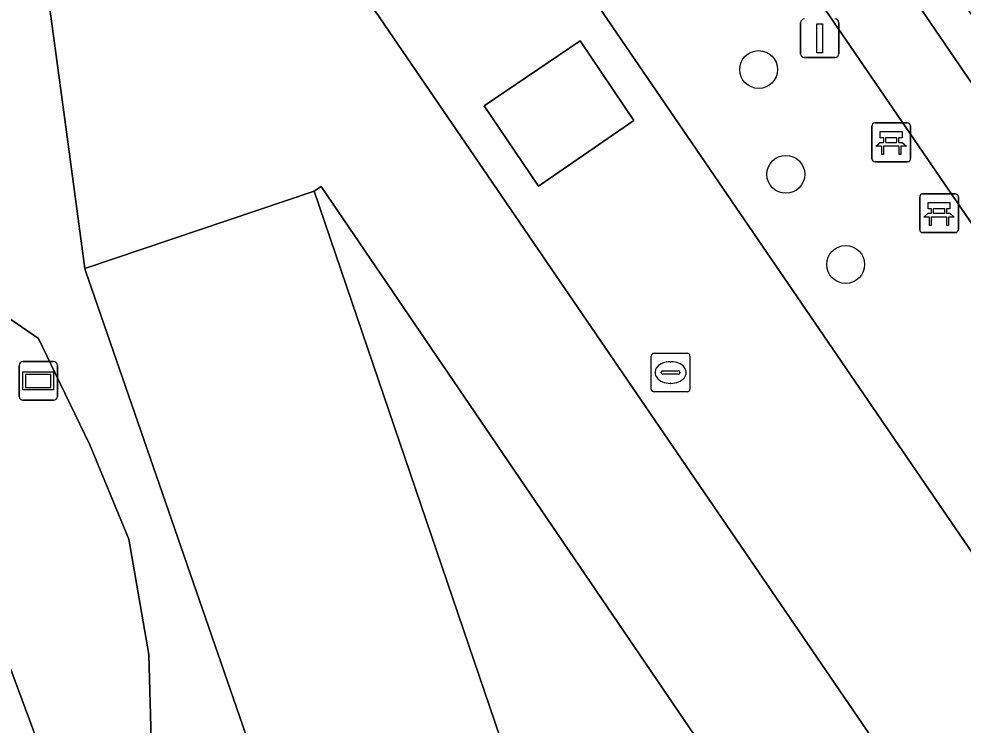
# Model space of a CAD drawing. Extents: x 155275 to 156265, y 382654 to 383635.
# Drawn here: x 156116.33 to 156140.74, y 383268.39 to 383286.63 of the extents above; entities that cross this region are included whole.
import ezdxf

# ---------------------------------------------------------------- set-up
doc = ezdxf.new("R2010")
doc.units = 0
for name, color, linetype in [('IMGEO_Bank', 7, 'Continuous'), ('IMGEO_Berm_groen', 7, 'Continuous'), ('IMGEO_Boom', 7, 'Continuous'), ('IMGEO_Groenvoorziening', 7, 'Continuous'), ('IMGEO_Lichtmast', 7, 'Continuous'), ('IMGEO_Meer_plas_ven_vijver', 7, 'Continuous'), ('IMGEO_Muur', 7, 'Continuous'), ('IMGEO_Oever', 7, 'Continuous'), ('IMGEO_Rijbaan_lokaal_gesloten', 7, 'Continuous'), ('IMGEO_Rijbaan_lokaal_open', 7, 'Continuous'), ('IMGEO_Rioolput', 7, 'Continuous'), ('IMGEO_Verklikker', 7, 'Continuous'), ('IMGEO_Voetpad_gesloten', 7, 'Continuous'), ('IMGEO_Voetpad_open', 7, 'Continuous')]:
    doc.layers.add(name, color=color, linetype=linetype)

msp = doc.modelspace()

# ---------------------------------------------------------------- linework, layer by layer
at = {"layer": 'IMGEO_Bank'}
for p, q in [((156138.454, 383283.942), (156139.295, 383283.942)), ((156139.295, 383283.942), (156138.454, 383283.942)), ((156139.379, 383283.867), (156139.379, 383283.026)), ((156139.379, 383283.026), (156139.379, 383283.867)), ((156138.379, 383283.017), (156138.379, 383283.858)), ((156138.379, 383283.858), (156138.379, 383283.017)), ((156138.688, 383283.448), (156138.688, 383283.554)), ((156138.732, 383283.554), (156138.732, 383283.448)), ((156139.02, 383283.56), (156138.738, 383283.56)), ((156138.738, 383283.442), (156139.02, 383283.442)), ((156139.026, 383283.448), (156139.026, 383283.554)), ((156139.07, 383283.554), (156139.07, 383283.448)), ((156139.076, 383283.34), (156138.683, 383283.34)), ((156139.304, 383282.942), (156138.463, 383282.942)), ((156138.463, 383282.942), (156139.304, 383282.942)), ((156139.615, 383281.184), (156139.615, 383282.025)), ((156139.615, 383282.025), (156139.615, 383281.184)), ((156139.69, 383282.109), (156140.531, 383282.109)), ((156140.531, 383282.109), (156139.69, 383282.109)), ((156140.615, 383282.034), (156140.615, 383281.193)), ((156140.615, 383281.193), (156140.615, 383282.034)), ((156139.924, 383281.615), (156139.924, 383281.721)), ((156139.968, 383281.721), (156139.968, 383281.615)), ((156140.256, 383281.727), (156139.974, 383281.727)), ((156140.262, 383281.615), (156140.262, 383281.721)), ((156140.306, 383281.721), (156140.306, 383281.615)), ((156140.312, 383281.507), (156139.919, 383281.507)), ((156139.974, 383281.609), (156140.256, 383281.609)), ((156140.54, 383281.109), (156139.699, 383281.109)), ((156139.699, 383281.109), (156140.54, 383281.109))]:
    msp.add_line(p, q, dxfattribs=at)
for points in [[(156138.682, 383283.56), (156138.596, 383283.56), (156138.596, 383283.721), (156139.159, 383283.721), (156139.159, 383283.56), (156139.076, 383283.56)], [(156138.626, 383283.34), (156138.484, 383283.34), (156138.596, 383283.442), (156138.682, 383283.442)], [(156139.076, 383283.442), (156139.159, 383283.442), (156139.271, 383283.34), (156139.132, 383283.34)], [(156138.676, 383283.333), (156138.676, 383283.126), (156138.633, 383283.126), (156138.633, 383283.333)], [(156139.126, 383283.333), (156139.126, 383283.126), (156139.082, 383283.126), (156139.082, 383283.333)], [(156139.918, 383281.727), (156139.832, 383281.727), (156139.832, 383281.888), (156140.395, 383281.888), (156140.395, 383281.727), (156140.312, 383281.727)], [(156139.862, 383281.507), (156139.72, 383281.507), (156139.832, 383281.609), (156139.918, 383281.609)], [(156139.912, 383281.5), (156139.912, 383281.293), (156139.869, 383281.293), (156139.869, 383281.5)], [(156140.312, 383281.609), (156140.395, 383281.609), (156140.507, 383281.507), (156140.368, 383281.507)], [(156140.362, 383281.5), (156140.362, 383281.293), (156140.318, 383281.293), (156140.318, 383281.5)]]:
    msp.add_lwpolyline(points, dxfattribs=at)
for centre, radius, start, end in [((156138.457, 383283.864), 0.0779, 92.4484, 184.2845), ((156138.457, 383283.864), 0.0779, 92.4484, 184.2845), ((156139.301, 383283.864), 0.0779, 2.4484, 94.2845), ((156139.301, 383283.864), 0.0779, 2.4484, 94.2845), ((156138.681, 383283.553), 0.00671, 2.8957, 87.1043), ((156138.681, 383283.449), 0.00671, 272.8957, 357.1043), ((156138.738, 383283.553), 0.00671, 92.8957, 177.1043), ((156138.738, 383283.449), 0.00671, 182.8957, 267.1043), ((156139.02, 383283.553), 0.00671, 2.8957, 87.1043), ((156139.02, 383283.449), 0.00671, 272.8957, 357.1043), ((156139.077, 383283.553), 0.00671, 92.8957, 177.1043), ((156139.077, 383283.449), 0.00671, 182.8957, 267.1043), ((156138.626, 383283.333), 0.00671, 2.8957, 87.1043), ((156138.683, 383283.333), 0.00671, 92.8957, 177.1043), ((156139.075, 383283.333), 0.00671, 2.8957, 87.1043), ((156139.132, 383283.333), 0.00671, 92.8957, 177.1043), ((156138.457, 383283.02), 0.0779, 182.4484, 274.2845), ((156138.457, 383283.02), 0.0779, 182.4484, 274.2845), ((156139.301, 383283.02), 0.0779, 272.4484, 4.2845), ((156139.301, 383283.02), 0.0779, 272.4484, 4.2845), ((156139.693, 383282.031), 0.0779, 92.4484, 184.2845), ((156139.693, 383282.031), 0.0779, 92.4484, 184.2845), ((156140.537, 383282.031), 0.0779, 2.4484, 94.2845), ((156140.537, 383282.031), 0.0779, 2.4484, 94.2845), ((156139.917, 383281.72), 0.00671, 2.8957, 87.1043), ((156139.974, 383281.72), 0.00671, 92.8957, 177.1043), ((156140.256, 383281.72), 0.00671, 2.8957, 87.1043), ((156140.313, 383281.72), 0.00671, 92.8957, 177.1043), ((156139.862, 383281.5), 0.00671, 2.8957, 87.1043), ((156139.919, 383281.5), 0.00671, 92.8957, 177.1043), ((156139.917, 383281.616), 0.00671, 272.8957, 357.1043), ((156139.974, 383281.616), 0.00671, 182.8957, 267.1043), ((156140.256, 383281.616), 0.00671, 272.8957, 357.1043), ((156140.313, 383281.616), 0.00671, 182.8957, 267.1043), ((156140.311, 383281.5), 0.00671, 2.8957, 87.1043), ((156140.368, 383281.5), 0.00671, 92.8957, 177.1043), ((156139.693, 383281.187), 0.0779, 182.4484, 274.2845), ((156139.693, 383281.187), 0.0779, 182.4484, 274.2845), ((156140.537, 383281.187), 0.0779, 272.4484, 4.2845), ((156140.537, 383281.187), 0.0779, 272.4484, 4.2845)]:
    msp.add_arc(centre, radius, start, end, dxfattribs=at)
at = {"layer": 'IMGEO_Berm_groen'}
msp.add_lwpolyline([(156121.543, 383309.7), (156117.579, 383307.027), (156141.691, 383271.798), (156145.639, 383274.513)], close=True, dxfattribs=at)
at = {"layer": 'IMGEO_Boom'}
for centre in [(156135.453, 383285.322), (156136.156, 383282.616), (156137.702, 383280.287)]:
    msp.add_circle(centre, 0.489, dxfattribs=at)
at = {"layer": 'IMGEO_Groenvoorziening'}
for points in [[(156114.438, 383280.019), (156116.839, 383278.372), (156117.271, 383277.482), (156118.17, 383275.629), (156119.175, 383273.189), (156119.689, 383270.208), (156119.768, 383267.406), (156119.927, 383262.608), (156120.8, 383261.237), (156121.75, 383259.918), (156130.249, 383249.787), (156130.817, 383250.76), (156131.239, 383251.484), (156124.582, 383261.246), (156118.053, 383280.127), (156118.034, 383280.182), (156117.56, 383283.716), (156116.843, 383289.061), (156116.477, 383293.484), (156115.849, 383294.386)], [(156134.103, 383256.391), (156137.649, 383262.468), (156124.149, 383282.3), (156123.966, 383282.183), (156130.156, 383263.992)]]:
    msp.add_lwpolyline(points, dxfattribs=at)
at = {"layer": 'IMGEO_Lichtmast'}
for p, q in [((156136.536, 383285.731), (156136.536, 383286.531)), ((156136.536, 383286.531), (156136.536, 383285.731)), ((156137.526, 383286.531), (156137.526, 383285.731)), ((156137.526, 383285.731), (156137.526, 383286.531)), ((156137.426, 383285.631), (156136.636, 383285.631)), ((156136.636, 383285.631), (156137.426, 383285.631))]:
    msp.add_line(p, q, dxfattribs=at)
msp.add_lwpolyline([(156136.956, 383286.506), (156137.106, 383286.506), (156137.106, 383285.756), (156136.956, 383285.756), (156136.956, 383286.506)], dxfattribs=at)
for centre, start, end in [((156136.636, 383286.531), 90, 180), ((156136.636, 383286.531), 90, 180), ((156137.426, 383286.531), 0, 90), ((156137.426, 383286.531), 360, 90), ((156136.636, 383285.731), 180, 270), ((156136.636, 383285.731), 180, 270), ((156137.426, 383285.731), 270, 0), ((156137.426, 383285.731), 270, 0)]:
    msp.add_arc(centre, 0.1, start, end, dxfattribs=at)
at = {"layer": 'IMGEO_Meer_plas_ven_vijver'}
msp.add_lwpolyline([(156124.999, 383240.79), (156129.716, 383248.874), (156119.577, 383261.24), (156118.635, 383262.755), (156117.488, 383266.155), (156116.013, 383270.129)], dxfattribs=at)
at = {"layer": 'IMGEO_Muur'}
msp.add_lwpolyline([(156213.078, 383226.427), (156212.414, 383227.28), (156212.248, 383227.492), (156200.064, 383219.14), (156191.278, 383213.118), (156153.356, 383268.61), (156152.723, 383269.535), (156132.635, 383298.93), (156099.467, 383347.465), (156098.904, 383348.288), (156098.192, 383347.667), (156099.062, 383346.28), (156190.977, 383211.774), (156191.067, 383211.642), (156195.213, 383214.484)], close=True, dxfattribs=at)
at = {"layer": 'IMGEO_Oever'}
msp.add_lwpolyline([(156116.013, 383270.129), (156117.488, 383266.155), (156118.635, 383262.755), (156119.577, 383261.24), (156129.716, 383248.874), (156130.249, 383249.787), (156121.75, 383259.918), (156120.8, 383261.237), (156119.927, 383262.608), (156119.768, 383267.406), (156119.689, 383270.208), (156119.175, 383273.189), (156118.17, 383275.629), (156117.271, 383277.482), (156116.839, 383278.372), (156114.438, 383280.019)], dxfattribs=at)
at = {"layer": 'IMGEO_Rijbaan_lokaal_gesloten'}
for points in [[(156159.39, 383245.927), (156155.056, 383252.25), (156151.773, 383257.045), (156150.327, 383259.204), (156148.9, 383261.237), (156147.417, 383263.385), (156146.022, 383265.453), (156141.691, 383271.798), (156117.579, 383307.027), (156113.181, 383313.43)], [(156114.911, 383302.395), (156119.509, 383295.671), (156124.733, 383288.031), (156184.609, 383200.469)], [(156130.156, 383263.992), (156123.966, 383282.183), (156118.034, 383280.182), (156118.053, 383280.127), (156124.582, 383261.246), (156131.239, 383251.484), (156134.103, 383256.391)]]:
    msp.add_lwpolyline(points, dxfattribs=at)
msp.add_lwpolyline([(156130.837, 383286.06), (156132.23, 383284.008), (156129.763, 383282.31), (156128.361, 383284.389)], close=True, dxfattribs=at)
at = {"layer": 'IMGEO_Rijbaan_lokaal_open'}
msp.add_lwpolyline([(156132.23, 383284.008), (156130.837, 383286.06), (156128.361, 383284.389), (156129.763, 383282.31)], close=True, dxfattribs=at)
at = {"layer": 'IMGEO_Rioolput'}
for p, q in [((156132.677, 383277.07), (156132.677, 383277.922)), ((156132.752, 383277.996), (156133.604, 383277.996)), ((156133.165, 383277.776), (156133.19, 383277.776)), ((156133.678, 383277.922), (156133.678, 383277.07)), ((156132.979, 383277.539), (156133.377, 383277.539)), ((156132.936, 383277.49), (156132.936, 383277.502)), ((156133.374, 383277.453), (156132.976, 383277.453)), ((156133.42, 383277.502), (156133.42, 383277.49)), ((156133.188, 383277.216), (156133.163, 383277.216)), ((156133.604, 383276.996), (156132.752, 383276.996))]:
    msp.add_line(p, q, dxfattribs=at)
for points in [[(156132.677, 383277.07), (156132.677, 383277.922)], [(156132.752, 383277.996), (156133.604, 383277.996)], [(156133.678, 383277.922), (156133.678, 383277.07)], [(156133.604, 383276.996), (156132.752, 383276.996)]]:
    msp.add_lwpolyline(points, dxfattribs=at)
for centre, radius, start, end in [((156132.754, 383277.92), 0.0765, 91.552, 178.448), ((156132.754, 383277.92), 0.0765, 91.552, 178.448), ((156133.602, 383277.92), 0.0765, 1.552, 88.448), ((156133.602, 383277.92), 0.0765, 1.552, 88.448), ((156132.976, 383277.499), 0.0403, 85.8775, 175.7526), ((156133.381, 383277.501), 0.0386, 1.7309, 96.639), ((156132.973, 383277.489), 0.0366, 178.938, 274.7102), ((156133.377, 383277.496), 0.043, 264.8664, 352.4533), ((156132.754, 383277.072), 0.0765, 181.552, 268.448), ((156132.754, 383277.072), 0.0765, 181.552, 268.448), ((156133.602, 383277.072), 0.0765, 271.552, 358.448), ((156133.602, 383277.072), 0.0765, 271.552, 358.448)]:
    msp.add_arc(centre, radius, start, end, dxfattribs=at)
for centre, major_axis, ratio, start_param, end_param in [((156133.164, 383277.496), (-0.387, 0.002), 0.722429, 4.712389, 7.853982), ((156133.189, 383277.496), (-0.39, 0.002), 0.717154, 1.570796, 4.712389)]:
    msp.add_ellipse(centre, major_axis=major_axis, ratio=ratio, start_param=start_param, end_param=end_param, dxfattribs=at)
at = {"layer": 'IMGEO_Verklikker'}
for p, q in [((156116.437, 383277.779), (156117.227, 383277.779)), ((156117.227, 383277.779), (156116.437, 383277.779)), ((156116.337, 383276.879), (156116.337, 383277.679)), ((156116.337, 383277.679), (156116.337, 383276.879)), ((156117.327, 383277.679), (156117.327, 383276.879)), ((156117.327, 383276.879), (156117.327, 383277.679)), ((156117.227, 383276.779), (156116.437, 383276.779)), ((156116.437, 383276.779), (156117.227, 383276.779))]:
    msp.add_line(p, q, dxfattribs=at)
for points in [[(156116.438, 383277.511), (156117.226, 383277.511), (156117.226, 383277.047), (156116.438, 383277.047), (156116.438, 383277.511)], [(156116.503, 383277.446), (156116.503, 383277.112), (156117.161, 383277.112), (156117.161, 383277.446), (156116.503, 383277.446)]]:
    msp.add_lwpolyline(points, dxfattribs=at)
for centre, start, end in [((156116.437, 383277.679), 90, 180), ((156116.437, 383277.679), 90, 180), ((156117.227, 383277.679), 0, 90), ((156117.227, 383277.679), 360, 90), ((156116.437, 383276.879), 180, 270), ((156116.437, 383276.879), 180, 270), ((156117.227, 383276.879), 270, 0), ((156117.227, 383276.879), 270, 0)]:
    msp.add_arc(centre, 0.1, start, end, dxfattribs=at)
at = {"layer": 'IMGEO_Voetpad_gesloten'}
msp.add_lwpolyline([(156190.977, 383211.774), (156099.062, 383346.28), (156098.192, 383347.667), (156096.591, 383346.051), (156099.549, 383341.747), (156100.943, 383339.705), (156102.425, 383337.569), (156103.839, 383335.503), (156105.313, 383333.36), (156108.609, 383328.583), (156110.082, 383326.43), (156111.48, 383324.374), (156114.416, 383320.083), (156117.13, 383316.138), (156121.543, 383309.7), (156145.639, 383274.513), (156149.979, 383268.167), (156151.383, 383266.128), (156152.833, 383263.954), (156154.247, 383261.915), (156155.726, 383259.755), (156158.98, 383254.967), (156163.336, 383248.632), (156167.167, 383243.003)], dxfattribs=at)
at = {"layer": 'IMGEO_Voetpad_open'}
msp.add_lwpolyline([(156184.609, 383200.469), (156124.733, 383288.031), (156119.509, 383295.671), (156116.477, 383293.484), (156116.843, 383289.061), (156117.56, 383283.716), (156118.034, 383280.182), (156123.966, 383282.183), (156124.149, 383282.3), (156137.649, 383262.468), (156148.073, 383247.215), (156152.347, 383240.96)], dxfattribs=at)

doc.saveas('drawing.dxf')
